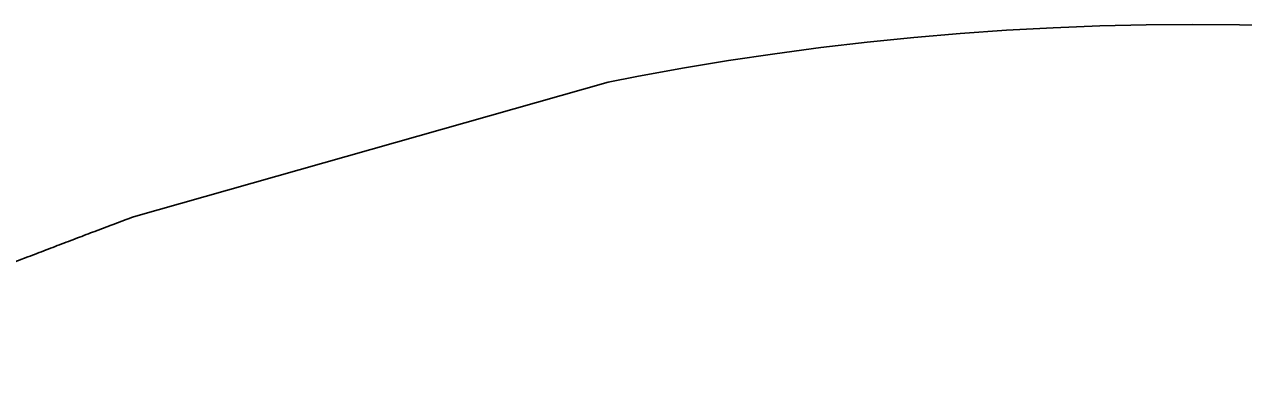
# Model space of a CAD drawing. Extents: x 2071991 to 2268989, y 436479 to 469629.
# Drawn here: x 2242534 to 2243873, y 439959 to 440360 of the extents above; entities that cross this region are included whole.
import ezdxf

# ---------------------------------------------------------------- set-up
doc = ezdxf.new("R2010")
doc.units = 0
doc.layers.add('approx_PSA', color=7, linetype='Continuous')

msp = doc.modelspace()

# ---------------------------------------------------------------- linework, layer by layer
at = {"layer": 'approx_PSA'}
for p, q in [((2243561.8, 440350.4), (2243510.8, 440346)), ((2243612.8, 440354), (2243561.8, 440350.4)), ((2243664, 440356.8), (2243612.8, 440354)), ((2243715.1, 440358.8), (2243664, 440356.8)), ((2243766.3, 440360), (2243715.1, 440358.8)), ((2243817.5, 440360.4), (2243766.3, 440360)), ((2243868.7, 440360.1), (2243817.5, 440360.4)), ((2243919.9, 440358.9), (2243868.7, 440360.1)), ((2243408.9, 440334.9), (2243358.2, 440328.1)), ((2243459.8, 440340.8), (2243408.9, 440334.9)), ((2243510.8, 440346), (2243459.8, 440340.8)), ((2243307.5, 440320.6), (2243257, 440312.3)), ((2243358.2, 440328.1), (2243307.5, 440320.6)), ((2243257, 440312.3), (2243206.6, 440303.2)), ((2243175.1, 440297), (2242653.7, 440148.8)), ((2243206.6, 440303.2), (2243175.1, 440297)), ((2242646.8, 440146.2), (2242644.5, 440145.4)), ((2242649.1, 440147.1), (2242646.8, 440146.2)), ((2242651.4, 440148), (2242649.1, 440147.1)), ((2242653.7, 440148.8), (2242651.4, 440148)), ((2242611.4, 440132.9), (2242608.9, 440132)), ((2242613.7, 440133.8), (2242611.4, 440132.9)), ((2242616, 440134.7), (2242613.7, 440133.8)), ((2242618.5, 440135.6), (2242616, 440134.7)), ((2242620.9, 440136.5), (2242618.5, 440135.6)), ((2242623.3, 440137.4), (2242620.9, 440136.5)), ((2242625.6, 440138.3), (2242623.3, 440137.4)), ((2242628, 440139.2), (2242625.6, 440138.3)), ((2242630.3, 440140.1), (2242628, 440139.2)), ((2242632.6, 440140.9), (2242630.3, 440140.1)), ((2242635.1, 440141.8), (2242632.6, 440140.9)), ((2242637.4, 440142.7), (2242635.1, 440141.8)), ((2242639.7, 440143.6), (2242637.4, 440142.7)), ((2242642, 440144.5), (2242639.7, 440143.6)), ((2242644.5, 440145.4), (2242642, 440144.5)), ((2242577.4, 440120), (2242575, 440119.1)), ((2242579.8, 440120.9), (2242577.4, 440120)), ((2242582.3, 440121.8), (2242579.8, 440120.9)), ((2242584.8, 440122.8), (2242582.3, 440121.8)), ((2242587.2, 440123.7), (2242584.8, 440122.8)), ((2242589.6, 440124.6), (2242587.2, 440123.7)), ((2242592.1, 440125.6), (2242589.6, 440124.6)), ((2242594.5, 440126.5), (2242592.1, 440125.6)), ((2242596.9, 440127.4), (2242594.5, 440126.5)), ((2242599.3, 440128.3), (2242596.9, 440127.4)), ((2242601.7, 440129.3), (2242599.3, 440128.3)), ((2242604.2, 440130.2), (2242601.7, 440129.3)), ((2242606.5, 440131.1), (2242604.2, 440130.2)), ((2242608.9, 440132), (2242606.5, 440131.1)), ((2242542.7, 440106.7), (2242540.2, 440105.7)), ((2242545.1, 440107.6), (2242542.7, 440106.7)), ((2242547.6, 440108.6), (2242545.1, 440107.6)), ((2242550.1, 440109.5), (2242547.6, 440108.6)), ((2242552.7, 440110.5), (2242550.1, 440109.5)), ((2242555.2, 440111.5), (2242552.7, 440110.5)), ((2242557.7, 440112.4), (2242555.2, 440111.5)), ((2242560.2, 440113.4), (2242557.7, 440112.4)), ((2242562.5, 440114.3), (2242560.2, 440113.4)), ((2242565.1, 440115.3), (2242562.5, 440114.3)), ((2242567.6, 440116.2), (2242565.1, 440115.3)), ((2242570, 440117.2), (2242567.6, 440116.2)), ((2242572.5, 440118.1), (2242570, 440117.2)), ((2242575, 440119.1), (2242572.5, 440118.1)), ((2242537.6, 440104.7), (2241491, 439703.2)), ((2242540.2, 440105.7), (2242537.6, 440104.7)), ((2242537.6, 440104.7), (2242537.6, 440104.7))]:
    msp.add_line(p, q, dxfattribs=at)

doc.saveas('drawing.dxf')
